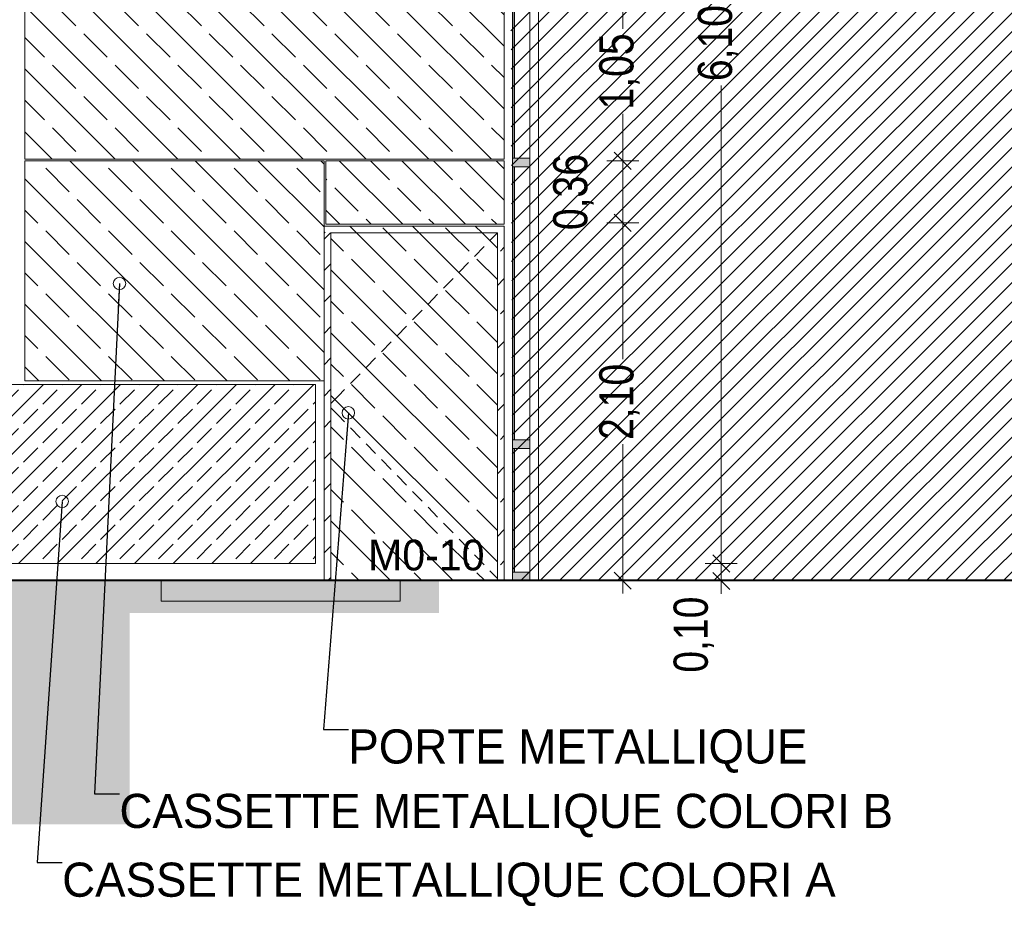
# Model space of a CAD drawing. Header units: millimetres. Extents: x 52659 to 1698020, y -10054 to 104697.
# Tile 324 of 363: x 1184714 to 1190484, y -9869 to -4678. Entities that reach past the tile are written whole.
import ezdxf

# ---------------------------------------------------------------- set-up
doc = ezdxf.new("R2010")
doc.units = ezdxf.units.MM
doc.header["$MEASUREMENT"] = 0
for name, color, linetype in [('00-00 nomenclature fenetres amphi 300', 7, 'Continuous'), ('01-02 Terrain 2D - limites parcelles.Terrain', 7, 'Continuous'), ('02-04 CASSETTES CLAIRES', 7, 'Continuous'), ('02-04 CASSETTES FONCEES', 7, 'Continuous'), ('02-04 Mur.Construction', 7, 'Continuous'), ('02-05 Poteau.Construction', 7, 'Continuous'), ('02-06 Poutre.Construction', 7, 'Continuous'), ('02-14 Mur rideau.Construction', 7, 'Continuous'), ('05-02 Cotation 200ème 100ème.Cotations', 7, 'Continuous'), ('06-05 Etiquette.Texte', 7, 'Continuous'), ('08-07 2D Textures.2D', 7, 'Continuous'), ('A-WALL-____-OTLN.Modèle IFC', 7, 'Continuous'), ('Portes ARCHICAD', 7, 'Continuous'), ('S-STRS-____-OTLN.Modèle IFC', 7, 'Continuous')]:
    doc.layers.add(name, color=color, linetype=linetype)
doc.styles.add('STYLE_GENERE_3', font='ARIALN.TTF')
doc.styles.add('STYLE_GENERE_5', font='txt')
doc.dimstyles.new('STYLE_GENERE__1', dxfattribs={"dimtxt": 200, "dimasz": 95, "dimexe": 0.18, "dimexo": 100, "dimgap": 0, "dimtad": 0, "dimlfac": 0.001, "dimzin": 0, "dimdsep": 46, "dimtxsty": 'STYLE_GENERE_3', "dimblk": 'ARROWHEAD_6', "dimblk1": 'ARROWHEAD_6', "dimblk2": 'ARROWHEAD_6', "dimcen": 0.09, "dimclrd": 7, "dimclre": 7, "dimclrt": 7, "dimazin": 0, "dimtfac": 1, "dimtdec": 4, "dimtmove": 2, "dimatfit": 3, "dimfxl": 1, "dimtolj": 1, "dimtzin": 0, "dimarcsym": 0})
doc.dimstyles.new('STYLE_GENERE__2', dxfattribs={"dimtxt": 200, "dimasz": 95, "dimexe": 0.18, "dimexo": 100, "dimgap": 0, "dimtad": 0, "dimlfac": 0.001, "dimzin": 0, "dimdsep": 46, "dimtxsty": 'STYLE_GENERE_3', "dimblk": 'ARROWHEAD_6', "dimblk1": 'ARROWHEAD_6', "dimblk2": 'ARROWHEAD_6', "dimcen": 0.09, "dimclrd": 7, "dimclre": 7, "dimclrt": 7, "dimazin": 0, "dimtfac": 1, "dimtdec": 4, "dimtmove": 0, "dimatfit": 3, "dimfxl": 1, "dimtolj": 1, "dimtzin": 0, "dimarcsym": 0})
doc.dimstyles.new('STYLE_GENERE__4', dxfattribs={"dimtxt": 0.18, "dimasz": 145.92, "dimexe": 0.18, "dimexo": 0.0625, "dimgap": 0, "dimtad": 0, "dimtih": 1, "dimtoh": 1, "dimdec": 4, "dimzin": 0, "dimdsep": 46, "dimcen": 0.09, "dimadec": 0, "dimazin": 0, "dimtfac": 1, "dimtdec": 4, "dimtmove": 0, "dimatfit": 3, "dimldrblk": 'ARROWHEAD_1', "dimfxl": 1, "dimtolj": 1, "dimtzin": 0, "dimarcsym": 0})

# ---------------------------------------------------------------- blocks, each defined once
blk = doc.blocks.new('Élément de coupe_727_3', base_point=(1212993.7, -7965.3))
at = {"layer": 'A-WALL-____-OTLN.Modèle IFC', "color": 7, "linetype": 'Continuous', "lineweight": 9}
for p, q in [((1191313.6, -4765.3), (1191613.7, -4765.3)), ((1187753.7, -7965.3), (1191613.7, -7965.3))]:
    blk.add_line(p, q, dxfattribs=at)
blk = doc.blocks.new('Élément de coupe_728_3', base_point=(1212993.7, -7965.3))
at = {"layer": 'S-STRS-____-OTLN.Modèle IFC', "color": 7, "linetype": 'Continuous', "lineweight": 18}
for p, q in [((1185543.7, -7965.3), (1185543.7, -8085.3)), ((1186943.7, -7965.3), (1186943.7, -8085.3)), ((1185543.7, -8085.3), (1186943.7, -8085.3))]:
    blk.add_line(p, q, dxfattribs=at)
blk = doc.blocks.new('Élément de coupe_770_3', base_point=(1212993.7, -7965.3))
at = {"layer": '02-04 Mur.Construction', "color": 7, "linetype": 'Continuous', "lineweight": 9}
for p, q in [((1187753.7, -7965.3), (1187753.7, -4565.3)), ((1186497.7, -7965.3), (1183574, -7965.3)), ((1187602.7, -7965.3), (1187553.7, -7965.3)), ((1187753.7, -7965.3), (1187702.7, -7965.3))]:
    blk.add_line(p, q, dxfattribs=at)
blk = doc.blocks.new('Élément de coupe_777_3', base_point=(1212993.7, -7965.3))
at = {"layer": '02-05 Poteau.Construction', "color": 7, "linetype": 'Continuous', "lineweight": 9}
for p, q in [((1187602.7, -1715.4), (1187602.7, -1665.3)), ((1187602.7, -1665.3), (1187702.7, -1665.3)), ((1187702.7, -3340.3), (1187702.7, -1665.3)), ((1187602.7, -1920), (1187602.7, -1765.4)), ((1187602.7, -3340.3), (1187602.7, -1970)), ((1187602.7, -5490.3), (1187602.7, -3390.3)), ((1187702.7, -5490.3), (1187702.7, -3390.3)), ((1187602.7, -7140.3), (1187602.7, -5540.3)), ((1187702.7, -7140.3), (1187702.7, -5540.3)), ((1187602.7, -7915.3), (1187602.7, -7190.3)), ((1187702.7, -7915.3), (1187702.7, -7190.3))]:
    blk.add_line(p, q, dxfattribs=at)
blk = doc.blocks.new('Élément de coupe_778_3', base_point=(1212993.7, -7965.3))
at = {"layer": '02-06 Poutre.Construction', "linetype": 'Continuous', "lineweight": 0, "true_color": 0xffffff}
blk.add_hatch(color=7, dxfattribs=at).paths.add_polyline_path([(1187602.7, -7965.3), (1187702.7, -7965.3), (1187702.7, -7915.3), (1187602.7, -7915.3)])
at = {"layer": '02-06 Poutre.Construction', "color": 7, "linetype": 'Continuous', "lineweight": 20}
for p, q in [((1187602.7, -7915.3), (1187602.7, -7965.3)), ((1187603.7, -7915.3), (1187602.7, -7915.3)), ((1187613.7, -7915.3), (1187603.7, -7915.3)), ((1187702.7, -7915.3), (1187613.7, -7915.3)), ((1187702.7, -7915.3), (1187702.7, -7965.3)), ((1187702.7, -7965.3), (1187602.7, -7965.3))]:
    blk.add_line(p, q, dxfattribs=at)
blk = doc.blocks.new('Élément de coupe_779_3', base_point=(1212993.7, -7965.3))
at = {"layer": '02-06 Poutre.Construction', "linetype": 'Continuous', "lineweight": 0, "true_color": 0xffffff}
blk.add_hatch(color=7, dxfattribs=at).paths.add_polyline_path([(1187602.7, -7190.3), (1187702.7, -7190.3), (1187702.7, -7140.3), (1187602.7, -7140.3)])
at = {"layer": '02-06 Poutre.Construction', "color": 7, "linetype": 'Continuous', "lineweight": 20}
for p, q in [((1187602.7, -7140.3), (1187602.7, -7190.3)), ((1187603.7, -7140.3), (1187602.7, -7140.3)), ((1187613.7, -7140.3), (1187603.7, -7140.3)), ((1187702.7, -7140.3), (1187613.7, -7140.3)), ((1187702.7, -7140.3), (1187702.7, -7190.3)), ((1187603.7, -7190.3), (1187602.7, -7190.3)), ((1187613.7, -7190.3), (1187603.7, -7190.3)), ((1187702.7, -7190.3), (1187613.7, -7190.3))]:
    blk.add_line(p, q, dxfattribs=at)
blk = doc.blocks.new('Élément de coupe_780_3', base_point=(1212993.7, -7965.3))
at = {"layer": '02-06 Poutre.Construction', "linetype": 'Continuous', "lineweight": 0, "true_color": 0xffffff}
blk.add_hatch(color=7, dxfattribs=at).paths.add_polyline_path([(1187602.7, -5540.3), (1187702.7, -5540.3), (1187702.7, -5490.3), (1187602.7, -5490.3)])
at = {"layer": '02-06 Poutre.Construction', "color": 7, "linetype": 'Continuous', "lineweight": 20}
for p, q in [((1187602.7, -5490.3), (1187602.7, -5540.3)), ((1187603.7, -5490.3), (1187602.7, -5490.3)), ((1187613.7, -5490.3), (1187603.7, -5490.3)), ((1187702.7, -5490.3), (1187613.7, -5490.3)), ((1187702.7, -5490.3), (1187702.7, -5540.3)), ((1187603.7, -5540.3), (1187602.7, -5540.3)), ((1187613.7, -5540.3), (1187603.7, -5540.3)), ((1187702.7, -5540.3), (1187613.7, -5540.3))]:
    blk.add_line(p, q, dxfattribs=at)
blk = doc.blocks.new('Élément de coupe_806_3', base_point=(1212993.7, -7965.3))
at = {"layer": 'Portes ARCHICAD', "color": 7, "linetype": 'Continuous', "lineweight": 9}
for p, q in [((1186497.7, -5887.3), (1187553.7, -5887.3)), ((1187553.7, -5887.3), (1187553.7, -7965.3)), ((1186497.7, -7965.3), (1186497.7, -6795.3))]:
    blk.add_line(p, q, dxfattribs=at)
at = {"layer": 'Portes ARCHICAD', "color": 7, "linetype": 'Continuous', "lineweight": 5}
for p, q in [((1186503.9, -5927.3), (1186497.7, -5921)), ((1186497.7, -5964.9), (1186535.3, -5927.3)), ((1186537.7, -7965.3), (1186537.7, -5927.3)), ((1186537.7, -5927.3), (1187513.7, -5927.3)), ((1186687.8, -5927.3), (1186647.8, -5887.3)), ((1187513.7, -6753.2), (1186687.8, -5927.3)), ((1186871.6, -5927.3), (1186841.3, -5897)), ((1186979.2, -6034.9), (1186871.6, -5927.3)), ((1187055.5, -5927.3), (1187015.5, -5887.3)), ((1187513.7, -6385.5), (1187055.5, -5927.3)), ((1187239.3, -5927.3), (1187209, -5897)), ((1187346.9, -6034.9), (1187239.3, -5927.3)), ((1187423.2, -5927.3), (1187383.2, -5887.3)), ((1187513.7, -6017.8), (1187423.2, -5927.3)), ((1187513.7, -5927.6), (1187469.8, -5972.5)), ((1187513.7, -5927.3), (1187513.7, -7965.3)), ((1186611.5, -6034.9), (1186537.7, -5961)), ((1187434.9, -6008.3), (1187379, -6065.6)), ((1187530.8, -6034.9), (1187553.7, -6011.9)), ((1186497.7, -6148.7), (1186537.7, -6108.7)), ((1186795.4, -6218.7), (1186657.5, -6080.8)), ((1187163.1, -6218.7), (1187025.2, -6080.8)), ((1187344.1, -6101.4), (1187288.3, -6158.6)), ((1187513.7, -6201.6), (1187392.9, -6080.8)), ((1187513.7, -7120.9), (1186537.7, -6144.9)), ((1187253.3, -6194.4), (1187197.5, -6251.7)), ((1187513.7, -6235.8), (1187553.7, -6195.8)), ((1186979.2, -6402.5), (1186841.3, -6264.7)), ((1187162.6, -6287.5), (1187106.7, -6344.7)), ((1187346.9, -6402.5), (1187209, -6264.7)), ((1186497.7, -6332.5), (1186537.7, -6292.5)), ((1186611.5, -6402.5), (1186537.7, -6328.7)), ((1187071.8, -6380.5), (1187015.9, -6437.8)), ((1187530.8, -6402.5), (1187553.7, -6379.6)), ((1186795.4, -6586.4), (1186657.5, -6448.5)), ((1187163.1, -6586.4), (1187025.2, -6448.5)), ((1187513.7, -6569.3), (1187392.9, -6448.5)), ((1186497.7, -6516.4), (1186537.7, -6476.4)), ((1187513.7, -7488.6), (1186537.7, -6512.6)), ((1186981, -6473.6), (1186925.1, -6530.8)), ((1186890.2, -6566.6), (1186834.4, -6623.9)), ((1187513.7, -6603.5), (1187553.7, -6563.5)), ((1186979.2, -6770.2), (1186841.3, -6632.4)), ((1187346.9, -6770.2), (1187209, -6632.4)), ((1186497.7, -6700.2), (1186537.7, -6660.2)), ((1186799.4, -6659.7), (1186743.6, -6716.9)), ((1186611.5, -6770.2), (1186537.7, -6696.4)), ((1187530.8, -6770.2), (1187553.7, -6747.3)), ((1186708.7, -6752.7), (1186652.8, -6810)), ((1186497.7, -6884.1), (1186537.7, -6844.1)), ((1186617.9, -6845.8), (1186581.6, -6883)), ((1186795.4, -6954.1), (1186657.5, -6816.2)), ((1187163.1, -6954.1), (1187025.2, -6816.2)), ((1187513.7, -6937), (1187392.9, -6816.2)), ((1187513.7, -7856.2), (1186537.7, -6880.2)), ((1186581.6, -6883), (1186537.7, -6928)), ((1186581.6, -6997.5), (1186537.7, -6952.6)), ((1187513.7, -6971.2), (1187553.7, -6931.2)), ((1186497.7, -7067.9), (1186537.7, -7027.9)), ((1186617.9, -7034.7), (1186581.6, -6997.5)), ((1186979.2, -7137.9), (1186841.3, -7000.1)), ((1187346.9, -7137.9), (1187209, -7000.1)), ((1186611.5, -7137.9), (1186537.7, -7064.1)), ((1186708.7, -7127.8), (1186652.8, -7070.5)), ((1187530.8, -7137.9), (1187553.7, -7115)), ((1186497.7, -7251.8), (1186537.7, -7211.8)), ((1186795.4, -7321.8), (1186657.5, -7183.9)), ((1186799.4, -7220.8), (1186743.6, -7163.6)), ((1187163.1, -7321.8), (1187025.2, -7183.9)), ((1187513.7, -7304.7), (1187392.9, -7183.9)), ((1187255, -7965.3), (1186537.7, -7247.9)), ((1186890.2, -7313.9), (1186834.4, -7256.6)), ((1187513.7, -7338.9), (1187553.7, -7298.9)), ((1186979.2, -7505.6), (1186841.3, -7367.8)), ((1186981, -7406.9), (1186925.1, -7349.7)), ((1187346.9, -7505.6), (1187209, -7367.8)), ((1186497.7, -7435.6), (1186537.7, -7395.6)), ((1186611.5, -7505.6), (1186537.7, -7431.8)), ((1187071.8, -7500), (1187015.9, -7442.7)), ((1187530.8, -7505.6), (1187553.7, -7482.7)), ((1186795.4, -7689.5), (1186657.5, -7551.6)), ((1187163.1, -7689.5), (1187025.2, -7551.6)), ((1187162.6, -7593), (1187106.7, -7535.8)), ((1187513.7, -7672.4), (1187392.9, -7551.6)), ((1186497.7, -7619.5), (1186537.7, -7579.5)), ((1186887.3, -7965.3), (1186537.7, -7615.6)), ((1187253.3, -7686.1), (1187197.5, -7628.8)), ((1187513.7, -7706.6), (1187553.7, -7666.6)), ((1187344.1, -7779.2), (1187288.3, -7721.9)), ((1186497.7, -7803.3), (1186537.7, -7763.3)), ((1186979.2, -7873.3), (1186841.3, -7735.4)), ((1187346.9, -7873.3), (1187209, -7735.4)), ((1186611.5, -7873.3), (1186537.7, -7799.5)), ((1187434.9, -7872.2), (1187379, -7814.9)), ((1187530.8, -7873.3), (1187553.7, -7850.4)), ((1186519.6, -7965.3), (1186537.7, -7947.2)), ((1186703.5, -7965.3), (1186657.5, -7919.3)), ((1187071.2, -7965.3), (1187025.2, -7919.3)), ((1187438.9, -7965.3), (1187392.9, -7919.3)), ((1187513.7, -7953), (1187469.8, -7908)), ((1186497.7, -7965.3), (1186537.7, -7965.3)), ((1187513.7, -7965.3), (1186537.7, -7965.3)), ((1187513.7, -7965.3), (1187553.7, -7965.3))]:
    blk.add_line(p, q, dxfattribs=at)
blk = doc.blocks.new('Élément de coupe_814_3', base_point=(1212993.7, -7965.3))
at = {"layer": '02-04 CASSETTES FONCEES', "color": 7, "linetype": 'Continuous', "lineweight": 9}
for p, q in [((1183484, -7731.5), (1184400.3, -6815.3)), ((1183484, -7505.3), (1184174, -6815.3)), ((1183484, -7279), (1183947.7, -6815.3)), ((1183484, -7052.7), (1183721.5, -6815.3)), ((1183484, -6826.4), (1183495.2, -6815.3)), ((1183484, -7865.3), (1183484, -6815.3)), ((1183484, -6815.3), (1186447.7, -6815.3)), ((1183491.4, -6932.2), (1183576.2, -6847.4)), ((1183576.5, -7865.3), (1184626.5, -6815.3)), ((1183604.5, -6819.1), (1183608.3, -6815.3)), ((1183717.6, -6932.2), (1183802.5, -6847.4)), ((1183802.8, -7865.3), (1184852.8, -6815.3)), ((1183830.8, -6819.1), (1183834.6, -6815.3)), ((1183943.9, -6932.2), (1184028.8, -6847.4)), ((1184029.1, -7865.3), (1185079.1, -6815.3)), ((1184057, -6819.1), (1184060.9, -6815.3)), ((1184170.2, -6932.2), (1184255, -6847.4)), ((1184255.4, -7865.3), (1185305.4, -6815.3)), ((1184283.3, -6819.1), (1184287.1, -6815.3)), ((1184396.4, -6932.2), (1184481.3, -6847.4)), ((1184481.6, -7865.3), (1185531.6, -6815.3)), ((1184509.6, -6819.1), (1184513.4, -6815.3)), ((1184622.7, -6932.2), (1184707.6, -6847.4)), ((1184707.9, -7865.3), (1185757.9, -6815.3)), ((1184735.9, -6819.1), (1184739.7, -6815.3)), ((1184849, -6932.2), (1184933.8, -6847.4)), ((1184934.2, -7865.3), (1185984.2, -6815.3)), ((1184962.1, -6819.1), (1184966, -6815.3)), ((1185075.3, -6932.2), (1185160.1, -6847.4)), ((1185160.5, -7865.3), (1186210.5, -6815.3)), ((1185188.4, -6819.1), (1185192.2, -6815.3)), ((1185301.5, -6932.2), (1185386.4, -6847.4)), ((1185386.7, -7865.3), (1186436.7, -6815.3)), ((1185414.7, -6819.1), (1185418.5, -6815.3)), ((1185527.8, -6932.2), (1185612.7, -6847.4)), ((1185641, -6819.1), (1185644.8, -6815.3)), ((1185754.1, -6932.2), (1185838.9, -6847.4)), ((1185867.2, -6819.1), (1185871.1, -6815.3)), ((1185980.4, -6932.2), (1186065.2, -6847.4)), ((1186093.5, -6819.1), (1186097.3, -6815.3)), ((1186206.6, -6932.2), (1186291.5, -6847.4)), ((1186319.8, -6819.1), (1186323.6, -6815.3)), ((1186447.7, -7865.3), (1186447.7, -6815.3)), ((1186432.9, -6932.2), (1186447.7, -6917.4)), ((1183604.5, -7045.4), (1183689.3, -6960.5)), ((1183830.8, -7045.4), (1183915.6, -6960.5)), ((1184057, -7045.4), (1184141.9, -6960.5)), ((1184283.3, -7045.4), (1184368.2, -6960.5)), ((1184509.6, -7045.4), (1184594.4, -6960.5)), ((1184735.9, -7045.4), (1184820.7, -6960.5)), ((1184962.1, -7045.4), (1185047, -6960.5)), ((1185188.4, -7045.4), (1185273.3, -6960.5)), ((1185414.7, -7045.4), (1185499.5, -6960.5)), ((1185641, -7045.4), (1185725.8, -6960.5)), ((1185867.2, -7045.4), (1185952.1, -6960.5)), ((1186093.5, -7045.4), (1186178.4, -6960.5)), ((1186319.8, -7045.4), (1186404.6, -6960.5)), ((1185613, -7865.3), (1186447.7, -7030.6)), ((1183491.4, -7158.5), (1183576.2, -7073.6)), ((1183717.6, -7158.5), (1183802.5, -7073.6)), ((1183943.9, -7158.5), (1184028.8, -7073.6)), ((1184170.2, -7158.5), (1184255, -7073.6)), ((1184396.4, -7158.5), (1184481.3, -7073.6)), ((1184622.7, -7158.5), (1184707.6, -7073.6)), ((1184849, -7158.5), (1184933.8, -7073.6)), ((1185075.3, -7158.5), (1185160.1, -7073.6)), ((1185301.5, -7158.5), (1185386.4, -7073.6)), ((1185527.8, -7158.5), (1185612.7, -7073.6)), ((1185754.1, -7158.5), (1185838.9, -7073.6)), ((1185980.4, -7158.5), (1186065.2, -7073.6)), ((1186206.6, -7158.5), (1186291.5, -7073.6)), ((1186432.9, -7158.5), (1186447.7, -7143.7)), ((1183604.5, -7271.6), (1183689.3, -7186.8)), ((1183830.8, -7271.6), (1183915.6, -7186.8)), ((1184057, -7271.6), (1184141.9, -7186.8)), ((1184283.3, -7271.6), (1184368.2, -7186.8)), ((1184509.6, -7271.6), (1184594.4, -7186.8)), ((1184735.9, -7271.6), (1184820.7, -7186.8)), ((1184962.1, -7271.6), (1185047, -7186.8)), ((1185188.4, -7271.6), (1185273.3, -7186.8)), ((1185414.7, -7271.6), (1185499.5, -7186.8)), ((1185641, -7271.6), (1185725.8, -7186.8)), ((1185867.2, -7271.6), (1185952.1, -7186.8)), ((1186093.5, -7271.6), (1186178.4, -7186.8)), ((1186319.8, -7271.6), (1186404.6, -7186.8)), ((1185839.3, -7865.3), (1186447.7, -7256.9)), ((1183491.4, -7384.8), (1183576.2, -7299.9)), ((1183717.6, -7384.8), (1183802.5, -7299.9)), ((1183943.9, -7384.8), (1184028.8, -7299.9)), ((1184170.2, -7384.8), (1184255, -7299.9)), ((1184396.4, -7384.8), (1184481.3, -7299.9)), ((1184622.7, -7384.8), (1184707.6, -7299.9)), ((1184849, -7384.8), (1184933.8, -7299.9)), ((1185075.3, -7384.8), (1185160.1, -7299.9)), ((1185301.5, -7384.8), (1185386.4, -7299.9)), ((1185527.8, -7384.8), (1185612.7, -7299.9)), ((1185754.1, -7384.8), (1185838.9, -7299.9)), ((1185980.4, -7384.8), (1186065.2, -7299.9)), ((1186206.6, -7384.8), (1186291.5, -7299.9)), ((1186432.9, -7384.8), (1186447.7, -7370)), ((1183604.5, -7497.9), (1183689.3, -7413.1)), ((1183830.8, -7497.9), (1183915.6, -7413.1)), ((1184057, -7497.9), (1184141.9, -7413.1)), ((1184283.3, -7497.9), (1184368.2, -7413.1)), ((1184509.6, -7497.9), (1184594.4, -7413.1)), ((1184735.9, -7497.9), (1184820.7, -7413.1)), ((1184962.1, -7497.9), (1185047, -7413.1)), ((1185188.4, -7497.9), (1185273.3, -7413.1)), ((1185414.7, -7497.9), (1185499.5, -7413.1)), ((1185641, -7497.9), (1185725.8, -7413.1)), ((1185867.2, -7497.9), (1185952.1, -7413.1)), ((1186093.5, -7497.9), (1186178.4, -7413.1)), ((1186319.8, -7497.9), (1186404.6, -7413.1)), ((1186065.6, -7865.3), (1186447.7, -7483.1)), ((1183491.4, -7611), (1183576.2, -7526.2)), ((1183717.6, -7611), (1183802.5, -7526.2)), ((1183943.9, -7611), (1184028.8, -7526.2)), ((1184170.2, -7611), (1184255, -7526.2)), ((1184396.4, -7611), (1184481.3, -7526.2)), ((1184622.7, -7611), (1184707.6, -7526.2)), ((1184849, -7611), (1184933.8, -7526.2)), ((1185075.3, -7611), (1185160.1, -7526.2)), ((1185301.5, -7611), (1185386.4, -7526.2)), ((1185527.8, -7611), (1185612.7, -7526.2)), ((1185754.1, -7611), (1185838.9, -7526.2)), ((1185980.4, -7611), (1186065.2, -7526.2)), ((1186206.6, -7611), (1186291.5, -7526.2)), ((1186432.9, -7611), (1186447.7, -7596.3)), ((1183604.5, -7724.2), (1183689.3, -7639.3)), ((1183830.8, -7724.2), (1183915.6, -7639.3)), ((1184057, -7724.2), (1184141.9, -7639.3)), ((1184283.3, -7724.2), (1184368.2, -7639.3)), ((1184509.6, -7724.2), (1184594.4, -7639.3)), ((1184735.9, -7724.2), (1184820.7, -7639.3)), ((1184962.1, -7724.2), (1185047, -7639.3)), ((1185188.4, -7724.2), (1185273.3, -7639.3)), ((1185414.7, -7724.2), (1185499.5, -7639.3)), ((1185641, -7724.2), (1185725.8, -7639.3)), ((1185867.2, -7724.2), (1185952.1, -7639.3)), ((1186093.5, -7724.2), (1186178.4, -7639.3)), ((1186319.8, -7724.2), (1186404.6, -7639.3)), ((1186291.8, -7865.3), (1186447.7, -7709.4)), ((1183491.4, -7837.3), (1183576.2, -7752.5)), ((1183717.6, -7837.3), (1183802.5, -7752.5)), ((1183943.9, -7837.3), (1184028.8, -7752.5)), ((1184170.2, -7837.3), (1184255, -7752.5)), ((1184396.4, -7837.3), (1184481.3, -7752.5)), ((1184622.7, -7837.3), (1184707.6, -7752.5)), ((1184849, -7837.3), (1184933.8, -7752.5)), ((1185075.3, -7837.3), (1185160.1, -7752.5)), ((1185301.5, -7837.3), (1185386.4, -7752.5)), ((1185527.8, -7837.3), (1185612.7, -7752.5)), ((1185754.1, -7837.3), (1185838.9, -7752.5)), ((1185980.4, -7837.3), (1186065.2, -7752.5)), ((1186206.6, -7837.3), (1186291.5, -7752.5)), ((1186432.9, -7837.3), (1186447.7, -7822.5)), ((1183484, -7865.3), (1186447.7, -7865.3))]:
    blk.add_line(p, q, dxfattribs=at)
blk = doc.blocks.new('Élément de coupe_816_3', base_point=(1212993.7, -7965.3))
at = {"layer": '02-04 CASSETTES CLAIRES', "color": 7, "linetype": 'Continuous', "lineweight": 9}
for p, q in [((1184744, -6795.3), (1184744, -5505.3)), ((1184744, -5505.3), (1186497.7, -5505.3)), ((1186297.1, -6795.3), (1185007.1, -5505.3)), ((1186497.7, -6628.2), (1185374.8, -5505.3)), ((1186497.7, -6260.5), (1185742.5, -5505.3)), ((1186497.7, -5892.8), (1186110.2, -5505.3)), ((1186497.7, -5525.1), (1186477.9, -5505.3)), ((1186497.7, -5505.3), (1186497.7, -6795.3)), ((1185004.7, -5686.7), (1184866.8, -5548.8)), ((1185372.4, -5686.7), (1185234.5, -5548.8)), ((1185740.1, -5686.7), (1185602.2, -5548.8)), ((1186107.7, -5686.7), (1185969.9, -5548.8)), ((1186475.4, -5686.7), (1186337.6, -5548.8)), ((1185929.4, -6795.3), (1184744, -5609.9)), ((1185188.5, -5870.5), (1185050.6, -5732.7)), ((1185556.2, -5870.5), (1185418.3, -5732.7)), ((1185923.9, -5870.5), (1185786, -5732.7)), ((1186291.6, -5870.5), (1186153.7, -5732.7)), ((1184820.8, -5870.5), (1184744, -5793.7)), ((1185004.7, -6054.4), (1184866.8, -5916.5)), ((1185372.4, -6054.4), (1185234.5, -5916.5)), ((1185740.1, -6054.4), (1185602.2, -5916.5)), ((1186107.7, -6054.4), (1185969.9, -5916.5)), ((1186475.4, -6054.4), (1186337.6, -5916.5)), ((1185561.7, -6795.3), (1184744, -5977.6)), ((1185188.5, -6238.2), (1185050.6, -6100.3)), ((1185556.2, -6238.2), (1185418.3, -6100.3)), ((1185923.9, -6238.2), (1185786, -6100.3)), ((1186291.6, -6238.2), (1186153.7, -6100.3)), ((1184820.8, -6238.2), (1184744, -6161.4)), ((1185004.7, -6422.1), (1184866.8, -6284.2)), ((1185372.4, -6422.1), (1185234.5, -6284.2)), ((1185740.1, -6422.1), (1185602.2, -6284.2)), ((1186107.7, -6422.1), (1185969.9, -6284.2)), ((1186475.4, -6422.1), (1186337.6, -6284.2)), ((1185194, -6795.3), (1184744, -6345.3)), ((1185188.5, -6605.9), (1185050.6, -6468)), ((1185556.2, -6605.9), (1185418.3, -6468)), ((1185923.9, -6605.9), (1185786, -6468)), ((1186291.6, -6605.9), (1186153.7, -6468)), ((1184820.8, -6605.9), (1184744, -6529.1)), ((1185004.7, -6789.8), (1184866.8, -6651.9)), ((1185372.4, -6789.8), (1185234.5, -6651.9)), ((1185740.1, -6789.8), (1185602.2, -6651.9)), ((1186107.7, -6789.8), (1185969.9, -6651.9)), ((1186475.4, -6789.8), (1186337.6, -6651.9)), ((1184826.3, -6795.3), (1184744, -6713)), ((1186497.7, -6795.3), (1184744, -6795.3))]:
    blk.add_line(p, q, dxfattribs=at)
blk = doc.blocks.new('Élément de coupe_820_3', base_point=(1212993.7, -7965.3))
at = {"layer": '02-04 CASSETTES CLAIRES', "color": 7, "linetype": 'Continuous', "lineweight": 9}
for p, q in [((1184744, -5495.3), (1184744, -4455.3)), ((1184744, -4455.3), (1185814, -4455.3)), ((1184859.4, -4530.5), (1184784.1, -4455.3)), ((1186008, -5495.3), (1184968, -4455.3)), ((1185227.1, -4530.5), (1185151.8, -4455.3)), ((1186375.7, -5495.3), (1185335.7, -4455.3)), ((1185594.8, -4530.5), (1185519.5, -4455.3)), ((1186743.4, -5495.3), (1185703.4, -4455.3)), ((1185814, -4455.3), (1187552.4, -4455.3)), ((1185962.5, -4530.5), (1185887.2, -4455.3)), ((1187111.1, -5495.3), (1186071.1, -4455.3)), ((1186330.2, -4530.5), (1186254.9, -4455.3)), ((1187478.8, -5495.3), (1186438.8, -4455.3)), ((1186697.9, -4530.5), (1186622.6, -4455.3)), ((1187552.4, -5201.2), (1186806.5, -4455.3)), ((1187065.6, -4530.5), (1186990.3, -4455.3)), ((1187552.4, -4833.5), (1187174.2, -4455.3)), ((1187433.3, -4530.5), (1187358, -4455.3)), ((1187552.4, -4465.8), (1187541.9, -4455.3)), ((1187552.4, -4455.3), (1187552.4, -5495.3)), ((1185640.3, -5495.3), (1184744, -4599)), ((1185043.3, -4714.4), (1184905.4, -4576.5)), ((1185411, -4714.4), (1185273.1, -4576.5)), ((1185778.7, -4714.4), (1185640.8, -4576.5)), ((1186146.3, -4714.4), (1186008.5, -4576.5)), ((1186514, -4714.4), (1186376.2, -4576.5)), ((1186881.7, -4714.4), (1186743.9, -4576.5)), ((1187249.4, -4714.4), (1187111.5, -4576.5)), ((1187552.4, -4649.7), (1187479.2, -4576.5)), ((1184859.4, -4898.2), (1184744, -4782.8)), ((1185227.1, -4898.2), (1185089.2, -4760.3)), ((1185594.8, -4898.2), (1185456.9, -4760.3)), ((1185962.5, -4898.2), (1185824.6, -4760.3)), ((1186330.2, -4898.2), (1186192.3, -4760.3)), ((1186697.9, -4898.2), (1186560, -4760.3)), ((1187065.6, -4898.2), (1186927.7, -4760.3)), ((1187433.3, -4898.2), (1187295.4, -4760.3)), ((1185043.3, -5082.1), (1184905.4, -4944.2)), ((1185411, -5082.1), (1185273.1, -4944.2)), ((1185778.7, -5082.1), (1185640.8, -4944.2)), ((1186146.3, -5082.1), (1186008.5, -4944.2)), ((1186514, -5082.1), (1186376.2, -4944.2)), ((1186881.7, -5082.1), (1186743.9, -4944.2)), ((1187249.4, -5082.1), (1187111.5, -4944.2)), ((1187552.4, -5017.3), (1187479.2, -4944.2)), ((1185272.6, -5495.3), (1184744, -4966.7)), ((1185227.1, -5265.9), (1185089.2, -5128)), ((1185594.8, -5265.9), (1185456.9, -5128)), ((1185962.5, -5265.9), (1185824.6, -5128)), ((1186330.2, -5265.9), (1186192.3, -5128)), ((1186697.9, -5265.9), (1186560, -5128)), ((1187065.6, -5265.9), (1186927.7, -5128)), ((1187433.3, -5265.9), (1187295.4, -5128)), ((1184859.4, -5265.9), (1184744, -5150.5)), ((1184904.9, -5495.3), (1184744, -5334.4)), ((1185043.3, -5449.8), (1184905.4, -5311.9)), ((1185411, -5449.8), (1185273.1, -5311.9)), ((1185778.7, -5449.8), (1185640.8, -5311.9)), ((1186146.3, -5449.8), (1186008.5, -5311.9)), ((1186514, -5449.8), (1186376.2, -5311.9)), ((1186881.7, -5449.8), (1186743.9, -5311.9)), ((1187249.4, -5449.8), (1187111.5, -5311.9)), ((1187552.4, -5385), (1187479.2, -5311.9)), ((1187552.4, -5495.3), (1184744, -5495.3))]:
    blk.add_line(p, q, dxfattribs=at)
blk = doc.blocks.new('Élément de coupe_823_3', base_point=(1212993.7, -7965.3))
at = {"layer": '02-04 CASSETTES CLAIRES', "color": 7, "linetype": 'Continuous', "lineweight": 9}
for p, q in [((1186507.7, -5877.3), (1186507.7, -5505.3)), ((1186507.7, -5505.3), (1187552.4, -5505.3)), ((1186958.3, -5877.3), (1186586.4, -5505.3)), ((1186881.7, -5616.8), (1186770.2, -5505.3)), ((1187326, -5877.3), (1186954.1, -5505.3)), ((1187249.4, -5616.8), (1187137.9, -5505.3)), ((1187552.4, -5735.9), (1187321.7, -5505.3)), ((1187552.4, -5552.1), (1187505.6, -5505.3)), ((1187552.4, -5505.3), (1187552.4, -5877.3)), ((1186514, -5616.8), (1186507.7, -5610.5)), ((1186697.9, -5800.7), (1186560, -5662.8)), ((1187065.6, -5800.7), (1186927.7, -5662.8)), ((1187433.3, -5800.7), (1187295.4, -5662.8)), ((1186590.6, -5877.3), (1186507.7, -5794.3)), ((1187552.4, -5877.3), (1186507.7, -5877.3)), ((1186774.5, -5877.3), (1186743.9, -5846.6)), ((1187142.2, -5877.3), (1187111.5, -5846.6)), ((1187509.9, -5877.3), (1187479.2, -5846.6))]:
    blk.add_line(p, q, dxfattribs=at)
blk = doc.blocks.new('Élément de coupe_826_3', base_point=(1212993.7, -7965.3))
at = {"layer": '02-14 Mur rideau.Construction', "linetype": 'Continuous', "lineweight": 0, "true_color": 0xffffff}
for points in [[(1187613.7, -1715.3), (1187603.7, -1715.3), (1187603.7, -1715.4), (1187613.7, -1715.4)], [(1187603.7, -1920), (1187613.7, -1920), (1187613.7, -1765.4), (1187603.7, -1765.4)], [(1187613.7, -1970), (1187603.7, -1970), (1187603.7, -3340.3), (1187613.7, -3340.3)], [(1187613.7, -3390.3), (1187603.7, -3390.3), (1187603.7, -5490.3), (1187613.7, -5490.3)], [(1187613.7, -5540.3), (1187603.7, -5540.3), (1187603.7, -7140.3), (1187613.7, -7140.3)], [(1187613.7, -7915.3), (1187613.7, -7190.3), (1187603.7, -7190.3), (1187603.7, -7915.3)]]:
    blk.add_hatch(color=7, dxfattribs=at).paths.add_polyline_path(points)
at = {"layer": '02-14 Mur rideau.Construction', "color": 7, "linetype": 'Continuous', "lineweight": 20}
for p, q in [((1187603.7, -1715.3), (1187603.7, -1715.4)), ((1187613.7, -1715.3), (1187603.7, -1715.3)), ((1187613.7, -1715.3), (1187613.7, -1715.4)), ((1187603.7, -1765.4), (1187603.7, -1920)), ((1187613.7, -1765.4), (1187613.7, -1920)), ((1187603.7, -1970), (1187603.7, -3340.3)), ((1187613.7, -1970), (1187613.7, -3340.3)), ((1187603.7, -3390.3), (1187603.7, -5490.3)), ((1187613.7, -3390.3), (1187613.7, -5490.3)), ((1187603.7, -5540.3), (1187603.7, -7140.3)), ((1187613.7, -5540.3), (1187613.7, -7140.3)), ((1187603.7, -7190.3), (1187603.7, -7915.3)), ((1187613.7, -7190.3), (1187613.7, -7915.3))]:
    blk.add_line(p, q, dxfattribs=at)
blk = doc.blocks.new('*D1084', base_point=(1212993.7, -7965.3))
at = {"layer": '05-02 Cotation 200ème 100ème.Cotations', "color": 7, "linetype": 'Continuous', "lineweight": 25, "transparency": 16777216}
for p, q in [((1188197.4, -5818.8), (1188297.4, -5918.8)), ((1188197.4, -7915.3), (1188297.4, -8015.3))]:
    blk.add_line(p, q, dxfattribs=at)
at = {"layer": '05-02 Cotation 200ème 100ème.Cotations', "color": 7, "linetype": 'Continuous', "lineweight": 13, "transparency": 16777216}
for p, q in [((1188341.2, -5868.8), (1188153.7, -5868.8)), ((1188247.4, -6668.2), (1188247.4, -5868.8)), ((1188247.4, -7965.3), (1188247.4, -7165.9)), ((1188341.2, -7965.3), (1188153.7, -7965.3)), ((1188247.4, -8040.3), (1188247.4, -7965.3))]:
    blk.add_line(p, q, dxfattribs=at)
at = {"layer": '05-02 Cotation 200ème 100ème.Cotations', "color": 7, "lineweight": 9, "transparency": 16777216, "char_height": 200, "attachment_point": 7, "rotation": 90, "style": 'STYLE_GENERE_3'}
for s, insert in [('\\A1;0,36', (1188077.4, -5911.1)), ('\\A1;2,10', (1188347.4, -7141))]:
    blk.add_mtext(s, dxfattribs=dict(at, insert=insert))
blk = doc.blocks.new('ARROWHEAD_6')
at = {"color": 0, "linetype": 'Continuous', "lineweight": 0}
for p, q in [((0, 0), (-1, 0)), ((-0.5, -0.5), (0.5, 0.5))]:
    blk.add_line(p, q, dxfattribs=at)
blk = doc.blocks.new('*D1085', base_point=(1212993.7, -7965.3))
at = {"layer": '05-02 Cotation 200ème 100ème.Cotations', "color": 7, "linetype": 'Continuous', "lineweight": 25, "transparency": 16777216}
for p, q in [((1188197.4, -5455.3), (1188297.4, -5555.3)), ((1188197.4, -5818.8), (1188297.4, -5918.8))]:
    blk.add_line(p, q, dxfattribs=at)
at = {"layer": '05-02 Cotation 200ème 100ème.Cotations', "color": 7, "linetype": 'Continuous', "lineweight": 13, "transparency": 16777216}
for p, q in [((1188341.2, -5505.3), (1188153.7, -5505.3)), ((1188247.4, -5868.8), (1188247.4, -5505.3)), ((1188341.2, -5868.8), (1188153.7, -5868.8))]:
    blk.add_line(p, q, dxfattribs=at)
blk = doc.blocks.new('*D1086', base_point=(1212993.7, -7965.3))
at = {"layer": '05-02 Cotation 200ème 100ème.Cotations', "color": 7, "linetype": 'Continuous', "lineweight": 25, "transparency": 16777216}
for p, q in [((1188197.4, -4405.3), (1188297.4, -4505.3)), ((1188197.4, -5455.3), (1188297.4, -5555.3))]:
    blk.add_line(p, q, dxfattribs=at)
at = {"layer": '05-02 Cotation 200ème 100ème.Cotations', "color": 7, "linetype": 'Continuous', "lineweight": 13, "transparency": 16777216}
for p, q in [((1188341.2, -4455.3), (1188153.7, -4455.3)), ((1188247.4, -4731.4), (1188247.4, -4455.3)), ((1188247.4, -5505.3), (1188247.4, -5229.1)), ((1188341.2, -5505.3), (1188153.7, -5505.3))]:
    blk.add_line(p, q, dxfattribs=at)
at = {"layer": '05-02 Cotation 200ème 100ème.Cotations', "color": 7, "lineweight": 9, "transparency": 16777216, "insert": (1188347.4, -5204.3), "char_height": 200, "attachment_point": 7, "rotation": 90, "style": 'STYLE_GENERE_3'}
blk.add_mtext('\\A1;1,05', dxfattribs=at)
blk = doc.blocks.new('*D1089', base_point=(1212993.7, -7965.3))
at = {"layer": '05-02 Cotation 200ème 100ème.Cotations', "color": 7, "linetype": 'Continuous', "lineweight": 13, "transparency": 16777216}
for p, q in [((1188825.4, -7865.3), (1188825.4, -5063)), ((1188919.2, -7865.3), (1188731.7, -7865.3)), ((1188825.4, -7967.6), (1188825.4, -7865.3)), ((1188919.2, -7967.6), (1188731.7, -7967.6)), ((1188825.4, -8042.6), (1188825.4, -7967.6))]:
    blk.add_line(p, q, dxfattribs=at)
at = {"layer": '05-02 Cotation 200ème 100ème.Cotations', "color": 7, "linetype": 'Continuous', "lineweight": 25, "transparency": 16777216}
for p, q in [((1188775.4, -7815.3), (1188875.4, -7915.3)), ((1188775.4, -7917.6), (1188875.4, -8017.6))]:
    blk.add_line(p, q, dxfattribs=at)
at = {"layer": '05-02 Cotation 200ème 100ème.Cotations', "color": 7, "lineweight": 9, "transparency": 16777216, "insert": (1188783.2, -8505.1), "char_height": 200, "attachment_point": 7, "rotation": 90, "style": 'STYLE_GENERE_3'}
blk.add_mtext('\\A1;0,10', dxfattribs=at)
blk = doc.blocks.new('*D1090', base_point=(1212993.7, -7965.3))
at = {"layer": '05-02 Cotation 200ème 100ème.Cotations', "color": 7, "linetype": 'Continuous', "lineweight": 25, "transparency": 16777216}
for p, q in [((1188875.4, -1813), (1188775.4, -1713)), ((1188775.4, -7815.3), (1188875.4, -7915.3))]:
    blk.add_line(p, q, dxfattribs=at)
at = {"layer": '05-02 Cotation 200ème 100ème.Cotations', "color": 7, "linetype": 'Continuous', "lineweight": 13, "transparency": 16777216}
for p, q in [((1188825.4, -1763), (1188825.4, -1688)), ((1188919.2, -1763), (1188731.7, -1763)), ((1188825.4, -4565.3), (1188825.4, -1763)), ((1188825.4, -7865.3), (1188825.4, -5063))]:
    blk.add_line(p, q, dxfattribs=at)
at = {"layer": '05-02 Cotation 200ème 100ème.Cotations', "color": 7, "lineweight": 9, "transparency": 16777216, "insert": (1188925.4, -5038.2), "char_height": 200, "attachment_point": 7, "rotation": 90, "style": 'STYLE_GENERE_3'}
blk.add_mtext('\\A1;6,10', dxfattribs=at)
blk = doc.blocks.new('ARROWHEAD_1')
at = {"color": 0, "linetype": 'Continuous', "lineweight": 0}
blk.add_line((0, 0), (-1, 0), dxfattribs=at)
blk.add_circle((0, 0), 0.25, dxfattribs=at)

msp = doc.modelspace()

# ---------------------------------------------------------------- hatches: boundary and pattern name
at = {"layer": '08-07 2D Textures.2D', "linetype": 'Continuous', "lineweight": 0}
h = msp.add_hatch(dxfattribs=at)
h.set_pattern_fill('BRIQUES_TERRE_CUITE__EXT_54', color=9, style=0, pattern_type=2)
h.set_pattern_definition([(45, (1212993.69, -7965.255), (-56.56854, 56.56854), [])])
h.paths.add_polyline_path([(1182314.488, 4004.456), (1182444.391, 3929.456), (1182362.701, 3787.964), (1183065.049, 3382.463), (1192508.556, 1896.445), (1192508.556, -7965.255), (1187602.692, -7965.255), (1187583.412, -1755.255), (1183534.005, -1755.255), (1183534.005, -855.255), (1183534.005, 1694.745), (1183574.005, 1694.745), (1183574.005, 2394.745), (1183744.005, 2394.745), (1183744.005, 2734.745), (1183613.692, 2734.745), (1183574.005, 2754.745), (1182089.488, 3614.745)])
for points in [[(1185358.419, -9394.428), (1183462.29, -9394.428), (1183462.29, -7966.209), (1185358.419, -7966.209)], [(1187171.1, -8155.966), (1185290.612, -8155.966), (1185290.612, -7965.255), (1187171.1, -7965.255)]]:
    msp.add_hatch(color=255, dxfattribs=at).paths.add_polyline_path(points)

# ---------------------------------------------------------------- linework, layer by layer
at = {"layer": '01-02 Terrain 2D - limites parcelles.Terrain', "color": 7, "linetype": 'Continuous', "lineweight": 40, "flags": 128}
for points in [[(1266392.367, -7965.255), (1159709.608, -7965.255)], [(1194916.664, -7965.255), (1163910.057, -7965.255)]]:
    msp.add_lwpolyline(points, dxfattribs=at)

# ---------------------------------------------------------------- block references
at = {"layer": '02-04 CASSETTES CLAIRES', "lineweight": 0}
for name in ['Élément de coupe_820_3', 'Élément de coupe_816_3', 'Élément de coupe_823_3']:
    msp.add_blockref(name, (1212993.692, -7965.255), dxfattribs=at)
at = {"layer": '02-04 CASSETTES FONCEES', "lineweight": 0}
msp.add_blockref('Élément de coupe_814_3', (1212993.692, -7965.255), dxfattribs=at)
at = {"layer": '02-04 Mur.Construction', "lineweight": 0}
msp.add_blockref('Élément de coupe_770_3', (1212993.692, -7965.255), dxfattribs=at)
at = {"layer": '02-05 Poteau.Construction', "lineweight": 0}
msp.add_blockref('Élément de coupe_777_3', (1212993.692, -7965.255), dxfattribs=at)
at = {"layer": '02-06 Poutre.Construction', "lineweight": 0}
for name in ['Élément de coupe_780_3', 'Élément de coupe_779_3', 'Élément de coupe_778_3']:
    msp.add_blockref(name, (1212993.692, -7965.255), dxfattribs=at)
at = {"layer": '02-14 Mur rideau.Construction', "lineweight": 0}
msp.add_blockref('Élément de coupe_826_3', (1212993.692, -7965.255), dxfattribs=at)
at = {"layer": 'A-WALL-____-OTLN.Modèle IFC', "lineweight": 0}
msp.add_blockref('Élément de coupe_727_3', (1212993.692, -7965.255), dxfattribs=at)
at = {"layer": 'Portes ARCHICAD', "lineweight": 0}
msp.add_blockref('Élément de coupe_806_3', (1212993.692, -7965.255), dxfattribs=at)
at = {"layer": 'S-STRS-____-OTLN.Modèle IFC', "lineweight": 0}
msp.add_blockref('Élément de coupe_728_3', (1212993.692, -7965.255), dxfattribs=at)

# ---------------------------------------------------------------- texts
at = {"layer": '00-00 nomenclature fenetres amphi 300', "color": 7, "linetype": 'Continuous', "lineweight": 9, "insert": (1187096.759, -7817.033), "char_height": 180, "attachment_point": 5, "style": 'STYLE_GENERE_5'}
msp.add_mtext('\\A1;M0-10', dxfattribs=at)
at = {"layer": '06-05 Etiquette.Texte', "color": 7, "linetype": 'Continuous', "lineweight": 9, "char_height": 200, "attachment_point": 1}
for s, insert in [('\\A1;PORTE METALLIQUE ', (1186639.919, -8837.63)), ('\\A1;CASSETTE METALLIQUE COLORI B', (1185298.626, -9215.29)), ('\\A1;CASSETTE METALLIQUE COLORI A', (1184962.931, -9618.337))]:
    msp.add_mtext(s, dxfattribs=dict(at, insert=insert))

# ---------------------------------------------------------------- dimensions: what is measured, and where the dimension line sits
at = {"layer": '05-02 Cotation 200ème 100ème.Cotations', "color": 7, "linetype": 'Continuous', "lineweight": 13}
for base, p1, p2, dimstyle, picture, middle in [((1188825.444, -1763.045), (1188187.776, -7865.255), (1188101.41, -1763.045), 'STYLE_GENERE__2', '*D1090', (1188825.444, -4778.386)), ((1188247.437, -4455.255), (1187552.414, -5505.27), (1187552.414, -4455.255), 'STYLE_GENERE__2', '*D1086', (1188247.437, -4944.499)), ((1188825.444, -7865.255), (1188434.384, -7967.568), (1188187.776, -7865.255), 'STYLE_GENERE__1', '*D1089', (1188683.188, -8245.38)), ((1188247.437, -5868.836), (1192508.556, -7965.255), (1188247.437, -5868.836), 'STYLE_GENERE__2', '*D1084', (1188247.437, -6881.282)), ((1188247.437, -5505.27), (1188247.437, -5868.836), (1187552.414, -5505.27), 'STYLE_GENERE__2', '*D1085', (1187977.437, -5651.289))]:
    dim = msp.add_linear_dim(base=base, p1=p1, p2=p2, angle=90, dimstyle=dimstyle, dxfattribs=at)
    dim.commit()
    dim.dimension.update_dxf_attribs({"geometry": picture, "text_midpoint": middle, "dimtype": 160, "text_rotation": 90})

# ---------------------------------------------------------------- leaders
at = {"layer": '06-05 Etiquette.Texte', "color": 7, "linetype": 'Continuous', "lineweight": 9, "annotation_type": 0, "has_hookline": 1, "hookline_direction": 0}
for points, text_width in [([(1185298.626, -6223.997), (1185152.706, -9215.29), (1185298.626, -9215.29)], 5400), ([(1186639.919, -6982.472), (1186493.999, -8837.63), (1186639.919, -8837.63)], 3066.667), ([(1181994.359, -7448.835), (1181848.439, -8833.278), (1181994.359, -8833.278)], 3133.333), ([(1184962.931, -7501.322), (1184817.011, -9618.337), (1184962.931, -9618.337)], 5400)]:
    msp.add_leader(points, dimstyle='STYLE_GENERE__4', dxfattribs=dict(at, text_width=text_width))

doc.saveas('drawing.dxf')
